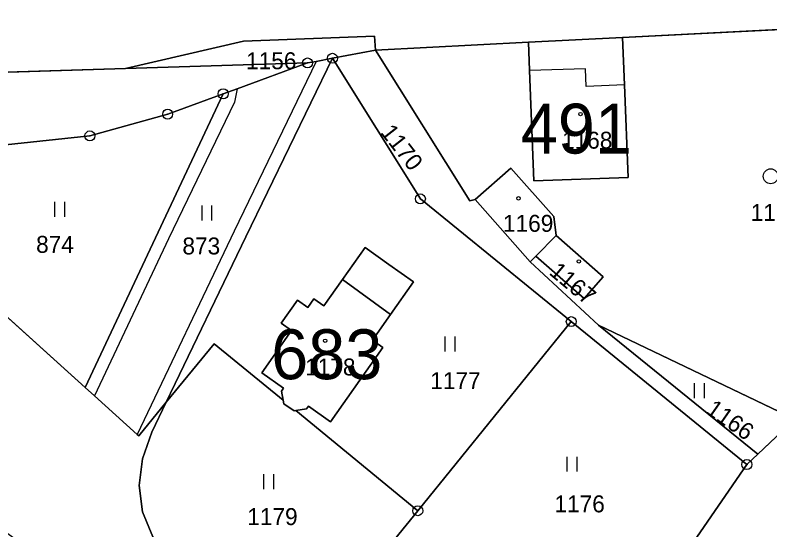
# Model space of a CAD drawing. Extents: x -689422 to -685210, y -987725 to -982160.
# Drawn here: x -687317.3 to -687241.5, y -985249 to -985197.4 of the extents above; entities that cross this region are included whole.
import ezdxf

# ---------------------------------------------------------------- set-up
doc = ezdxf.new("R2010")
doc.units = 0
for name, color, linetype in [('KN_Budovy', 7, 'Continuous'), ('KN_Budovy_cisla_domovni', 7, 'Continuous'), ('KN_Hranice_parcel', 7, 'Continuous'), ('KN_Hranice_parcel_vnitrni_kresba', 7, 'Continuous'), ('KN_Parcelni cisla', 7, 'Continuous'), ('KN_Polygon parcely', 7, 'Continuous'), ('KN_POZEMKY_OSTATNI PLOCHA', 7, 'Continuous'), ('KN_POZEMKY_TTP', 7, 'Continuous'), ('KN_POZEMKY_ZAHRADA', 7, 'Continuous'), ('KN_POZEMKY_ZASTAVENA PLOCHA', 7, 'Continuous'), ('KN_VYUZITI_16_ostatni plocha_silnice', 7, 'Continuous'), ('KN_VYUZITI_17_ostatni plocha_ostatni komunikace', 7, 'Continuous'), ('KN_VYUZITI_26_ostatni plocha_jina plocha', 7, 'Continuous'), ('KN_Značky bodu BP', 7, 'Continuous'), ('KN_Značky budov', 7, 'Continuous'), ('KN_Značky kultur', 7, 'Continuous')]:
    doc.layers.add(name, color=color, linetype=linetype)

msp = doc.modelspace()

# ---------------------------------------------------------------- linework, layer by layer
at = {"layer": 'KN_Budovy'}
for points in [[(-687255.71, -985213.68), (-687256.1, -985204.4), (-687259.94, -985204.56), (-687259.99, -985202.8), (-687265.63, -985202.97), (-687265.2, -985214.03)], [(-687271.07, -985215.91), (-687265.56, -985222.15), (-687265, -985221.59), (-687262.94, -985219.52), (-687263.19, -985217.61), (-687267.49, -985212.76)], [(-687262.94, -985219.52), (-687265, -985221.59), (-687260.15, -985225.83), (-687258.22, -985223.67)], [(-687290.31, -985234.84), (-687290.52, -985235.13), (-687290.36, -985236.03), (-687290.3, -985236.39), (-687289.26, -985237.11), (-687289.09, -985237.08), (-687288.01, -985236.89), (-687287.81, -985236.62), (-687285.6, -985238.19), (-687280.34, -985230.75), (-687281.39, -985230.01), (-687279.57, -985227.43), (-687284.41, -985223.91), (-687286.28, -985226.56), (-687287.27, -985225.86), (-687287.87, -985226.72), (-687288.91, -985225.99), (-687290.54, -985228.32), (-687289.51, -985229.05), (-687292.49, -985233.29)]]:
    msp.add_lwpolyline(points, close=True, dxfattribs=at)
at = {"layer": 'KN_Hranice_parcel'}
for p, q in [((-687256.3, -985199.65), (-687212.53, -985197.41)), ((-687265.74, -985200.13), (-687256.3, -985199.65)), ((-687281.09, -985200.92), (-687265.74, -985200.13)), ((-687285.41, -985201.73), (-687281.09, -985200.92)), ((-687306.18, -985202.77), (-687287.91, -985202.2)), ((-687330.1, -985203.48), (-687306.18, -985202.77)), ((-687296.38, -985205.3), (-687310.22, -985234.77)), ((-687333.98, -985213.33), (-687310.22, -985234.77)), ((-687271.07, -985215.91), (-687265.56, -985222.15)), ((-687262.94, -985219.52), (-687265, -985221.59)), ((-687265, -985221.59), (-687265.56, -985222.15)), ((-687265.56, -985222.15), (-687258.71, -985228.5)), ((-687261.43, -985228.15), (-687276.84, -985247.12)), ((-687261.43, -985228.15), (-687243.8, -985242.48)), ((-687258.71, -985228.5), (-687238.99, -985237.93)), ((-687258.71, -985228.5), (-687242.71, -985241.45)), ((-687289.09, -985237.08), (-687276.84, -985247.12)), ((-687242.71, -985241.45), (-687238.99, -985237.93)), ((-687243.8, -985242.48), (-687242.71, -985241.45)), ((-687243.8, -985242.48), (-687257.77, -985262.73))]:
    msp.add_line(p, q, dxfattribs=at)
for points in [[(-687306.18, -985202.77), (-687294.34, -985200.03), (-687281.17, -985199.52), (-687281.09, -985200.92)], [(-687256.3, -985199.65), (-687256.1, -985204.4), (-687255.71, -985213.68), (-687265.2, -985214.03), (-687265.63, -985202.97), (-687265.74, -985200.13)], [(-687281.09, -985200.92), (-687271.62, -985216.03), (-687271.07, -985215.91)], [(-687302.09, -985236.23), (-687294.1, -985219.64), (-687285.41, -985201.73)], [(-687287.91, -985202.2), (-687294.97, -985204.78), (-687296.38, -985205.3)], [(-687285.41, -985201.73), (-687287.03, -985202.04), (-687287.91, -985202.2)], [(-687285.41, -985201.73), (-687276.58, -985215.84), (-687261.43, -985228.15)], [(-687296.38, -985205.3), (-687301.95, -985207.34), (-687309.76, -985209.52), (-687318.24, -985210.41), (-687326.85, -985210.57), (-687331.77, -985210.36)], [(-687271.07, -985215.91), (-687267.49, -985212.76), (-687263.19, -985217.61), (-687262.94, -985219.52)], [(-687262.94, -985219.52), (-687258.22, -985223.67), (-687260.15, -985225.83), (-687265, -985221.59)], [(-687290.36, -985236.03), (-687290.52, -985235.13), (-687290.31, -985234.84), (-687292.49, -985233.29), (-687289.51, -985229.05), (-687290.54, -985228.32), (-687288.91, -985225.99), (-687287.87, -985226.72), (-687287.27, -985225.86), (-687286.28, -985226.56), (-687284.41, -985223.91), (-687282.11, -985220.73), (-687279.76, -985222.42), (-687277.28, -985224.17), (-687279.57, -985227.43), (-687281.39, -985230.01), (-687280.34, -985230.75), (-687285.6, -985238.19), (-687287.81, -985236.62), (-687288.01, -985236.89), (-687289.09, -985237.08)], [(-687302.09, -985236.23), (-687297.27, -985230.37), (-687290.36, -985236.03)], [(-687310.22, -985234.77), (-687309.3, -985235.6), (-687305, -985239.47), (-687304.86, -985239.59), (-687302.09, -985236.23)], [(-687288.73, -985261.75), (-687299.77, -985253.85), (-687301.83, -985251.95), (-687303.44, -985249.74), (-687304.47, -985247.24), (-687304.82, -985244.58), (-687304.47, -985241.9), (-687303.54, -985239.23), (-687302.09, -985236.23)], [(-687290.36, -985236.03), (-687290.3, -985236.39), (-687289.26, -985237.11), (-687289.09, -985237.08)], [(-687276.84, -985247.12), (-687279.17, -985250), (-687288.73, -985261.75)]]:
    msp.add_lwpolyline(points, dxfattribs=at)
at = {"layer": 'KN_Hranice_parcel_vnitrni_kresba'}
for p, q in [((-687287.03, -985202.04), (-687295.27, -985219.08)), ((-687259.99, -985202.8), (-687265.63, -985202.97)), ((-687259.94, -985204.56), (-687259.99, -985202.8)), ((-687256.1, -985204.4), (-687259.94, -985204.56)), ((-687294.97, -985204.78), (-687295.25, -985206.14)), ((-687295.25, -985206.14), (-687301.86, -985219.86)), ((-687295.27, -985219.08), (-687305, -985239.47)), ((-687301.86, -985219.86), (-687309.3, -985235.6)), ((-687284.41, -985223.91), (-687279.57, -985227.43))]:
    msp.add_line(p, q, dxfattribs=at)
at = {"layer": 'KN_Polygon parcely'}
for points in [[(-687256.3, -985199.65), (-687212.53, -985197.41), (-687211.62, -985197.36), (-687211.67, -985196.82), (-687202.42, -985196.44), (-687203.03, -985197.45), (-687201.8, -985197.24), (-687177.74, -985196.23), (-687154.89, -985195.28), (-687124.89, -985193.42), (-687098.23, -985192.41), (-687068.16, -985192.08), (-687067.87, -985191.25), (-687053.8, -985190.65), (-687041.85, -985190.2), (-687030.97, -985189.8)], [(-687330.1, -985203.48), (-687306.18, -985202.77), (-687294.34, -985200.03), (-687281.17, -985199.52), (-687281.09, -985200.92), (-687265.74, -985200.13), (-687256.3, -985199.65)], [(-687331.09, -985239.88), (-687310.89, -985254.58), (-687300.54, -985262.54), (-687288.22, -985271.87), (-687285.82, -985273.69), (-687270.95, -985284.42), (-687266.41, -985277.51), (-687267.45, -985276.77), (-687278.13, -985269.23), (-687288.73, -985261.75), (-687299.77, -985253.85), (-687301.83, -985251.95), (-687303.44, -985249.74), (-687304.47, -985247.24), (-687304.82, -985244.58), (-687304.47, -985241.9), (-687303.54, -985239.23), (-687302.09, -985236.23), (-687304.86, -985239.59), (-687305, -985239.47), (-687309.3, -985235.6), (-687310.22, -985234.77), (-687333.98, -985213.33)]]:
    msp.add_lwpolyline(points, dxfattribs=at)
for points in [[(-687263.19, -985217.61), (-687262.94, -985219.52), (-687258.22, -985223.67), (-687260.15, -985225.83), (-687265, -985221.59), (-687265.56, -985222.15), (-687258.71, -985228.5), (-687238.99, -985237.93), (-687213.71, -985203.02), (-687212.05, -985199.76), (-687212.48, -985197.67), (-687212.53, -985197.41), (-687256.3, -985199.65), (-687256.1, -985204.4), (-687255.71, -985213.68), (-687265.2, -985214.03), (-687265.63, -985202.97), (-687265.74, -985200.13), (-687281.09, -985200.92), (-687271.62, -985216.03), (-687271.07, -985215.91), (-687267.49, -985212.76)], [(-687287.91, -985202.2), (-687287.03, -985202.04), (-687285.41, -985201.73), (-687281.09, -985200.92), (-687281.17, -985199.52), (-687294.34, -985200.03), (-687306.18, -985202.77)], [(-687256.3, -985199.65), (-687265.74, -985200.13), (-687265.63, -985202.97), (-687265.2, -985214.03), (-687255.71, -985213.68), (-687256.1, -985204.4)], [(-687285.41, -985201.73), (-687276.58, -985215.84), (-687261.43, -985228.15), (-687243.8, -985242.48), (-687242.71, -985241.45), (-687258.71, -985228.5), (-687265.56, -985222.15), (-687271.07, -985215.91), (-687271.62, -985216.03), (-687281.09, -985200.92)], [(-687345.05, -985203.33), (-687337.84, -985209.84), (-687333.64, -985210.28), (-687331.77, -985210.36), (-687326.85, -985210.57), (-687318.24, -985210.41), (-687309.76, -985209.52), (-687301.95, -985207.34), (-687296.38, -985205.3), (-687294.97, -985204.78), (-687287.91, -985202.2), (-687306.18, -985202.77), (-687330.1, -985203.48)], [(-687294.97, -985204.78), (-687296.38, -985205.3), (-687310.22, -985234.77), (-687309.3, -985235.6), (-687305, -985239.47), (-687304.86, -985239.59), (-687302.09, -985236.23), (-687294.1, -985219.64), (-687285.41, -985201.73), (-687287.03, -985202.04), (-687287.91, -985202.2)], [(-687279.57, -985227.43), (-687281.39, -985230.01), (-687280.34, -985230.75), (-687285.6, -985238.19), (-687287.81, -985236.62), (-687288.01, -985236.89), (-687289.09, -985237.08), (-687276.84, -985247.12), (-687261.43, -985228.15), (-687276.58, -985215.84), (-687285.41, -985201.73), (-687294.1, -985219.64), (-687302.09, -985236.23), (-687297.27, -985230.37), (-687290.36, -985236.03), (-687290.52, -985235.13), (-687290.31, -985234.84), (-687292.49, -985233.29), (-687289.51, -985229.05), (-687290.54, -985228.32), (-687288.91, -985225.99), (-687287.87, -985226.72), (-687287.27, -985225.86), (-687286.28, -985226.56), (-687284.41, -985223.91), (-687282.11, -985220.73), (-687279.76, -985222.42), (-687277.28, -985224.17)], [(-687296.38, -985205.3), (-687301.95, -985207.34), (-687309.76, -985209.52), (-687318.24, -985210.41), (-687326.85, -985210.57), (-687331.77, -985210.36), (-687333.98, -985213.33), (-687310.22, -985234.77)], [(-687271.07, -985215.91), (-687265.56, -985222.15), (-687265, -985221.59), (-687262.94, -985219.52), (-687263.19, -985217.61), (-687267.49, -985212.76)], [(-687262.94, -985219.52), (-687265, -985221.59), (-687260.15, -985225.83), (-687258.22, -985223.67)], [(-687290.3, -985236.39), (-687289.26, -985237.11), (-687289.09, -985237.08), (-687288.01, -985236.89), (-687287.81, -985236.62), (-687285.6, -985238.19), (-687280.34, -985230.75), (-687281.39, -985230.01), (-687279.57, -985227.43), (-687277.28, -985224.17), (-687279.76, -985222.42), (-687282.11, -985220.73), (-687284.41, -985223.91), (-687286.28, -985226.56), (-687287.27, -985225.86), (-687287.87, -985226.72), (-687288.91, -985225.99), (-687290.54, -985228.32), (-687289.51, -985229.05), (-687292.49, -985233.29), (-687290.31, -985234.84), (-687290.52, -985235.13), (-687290.36, -985236.03)], [(-687288.73, -985261.75), (-687278.13, -985269.23), (-687267.45, -985276.77), (-687257.77, -985262.73), (-687243.8, -985242.48), (-687261.43, -985228.15), (-687276.84, -985247.12), (-687279.17, -985250)], [(-687242.71, -985241.45), (-687238.99, -985237.93), (-687258.71, -985228.5)], [(-687302.09, -985236.23), (-687303.54, -985239.23), (-687304.47, -985241.9), (-687304.82, -985244.58), (-687304.47, -985247.24), (-687303.44, -985249.74), (-687301.83, -985251.95), (-687299.77, -985253.85), (-687288.73, -985261.75), (-687279.17, -985250), (-687276.84, -985247.12), (-687289.09, -985237.08), (-687289.26, -985237.11), (-687290.3, -985236.39), (-687290.36, -985236.03), (-687297.27, -985230.37)], [(-687257.77, -985262.73), (-687257.08, -985263.3), (-687266.41, -985277.51), (-687241.84, -985294.86), (-687224.09, -985272.91), (-687223.47, -985258.36), (-687238.99, -985237.93), (-687242.71, -985241.45), (-687243.8, -985242.48)]]:
    msp.add_lwpolyline(points, close=True, dxfattribs=at)
at = {"layer": 'KN_POZEMKY_OSTATNI PLOCHA'}
for p, q in [((-687212.53, -985197.41), (-687256.3, -985199.65)), ((-687306.18, -985202.77), (-687294.34, -985200.03)), ((-687294.34, -985200.03), (-687306.18, -985202.77)), ((-687294.34, -985200.03), (-687281.17, -985199.52)), ((-687281.17, -985199.52), (-687294.34, -985200.03)), ((-687281.17, -985199.52), (-687281.09, -985200.92)), ((-687281.09, -985200.92), (-687281.17, -985199.52)), ((-687256.3, -985199.65), (-687265.74, -985200.13)), ((-687265.74, -985200.13), (-687281.09, -985200.92)), ((-687285.41, -985201.73), (-687281.09, -985200.92)), ((-687281.09, -985200.92), (-687285.41, -985201.73)), ((-687281.09, -985200.92), (-687271.62, -985216.03)), ((-687287.91, -985202.2), (-687306.18, -985202.77)), ((-687287.03, -985202.04), (-687287.91, -985202.2)), ((-687285.41, -985201.73), (-687287.03, -985202.04)), ((-687276.58, -985215.84), (-687285.41, -985201.73)), ((-687306.18, -985202.77), (-687330.1, -985203.48)), ((-687261.43, -985228.15), (-687276.58, -985215.84)), ((-687271.62, -985216.03), (-687271.07, -985215.91)), ((-687271.07, -985215.91), (-687265.56, -985222.15)), ((-687265.56, -985222.15), (-687258.71, -985228.5)), ((-687243.8, -985242.48), (-687261.43, -985228.15)), ((-687258.71, -985228.5), (-687242.71, -985241.45)), ((-687242.71, -985241.45), (-687243.8, -985242.48))]:
    msp.add_line(p, q, dxfattribs=at)
at = {"layer": 'KN_POZEMKY_TTP'}
for p, q in [((-687306.18, -985202.77), (-687287.91, -985202.2)), ((-687287.91, -985202.2), (-687294.97, -985204.78)), ((-687294.97, -985204.78), (-687287.91, -985202.2)), ((-687285.41, -985201.73), (-687294.1, -985219.64)), ((-687294.1, -985219.64), (-687285.41, -985201.73)), ((-687287.91, -985202.2), (-687287.03, -985202.04)), ((-687287.03, -985202.04), (-687285.41, -985201.73)), ((-687285.41, -985201.73), (-687276.58, -985215.84)), ((-687330.1, -985203.48), (-687306.18, -985202.77)), ((-687310.22, -985234.77), (-687296.38, -985205.3)), ((-687296.38, -985205.3), (-687310.22, -985234.77)), ((-687296.38, -985205.3), (-687301.95, -985207.34)), ((-687301.95, -985207.34), (-687296.38, -985205.3)), ((-687294.97, -985204.78), (-687296.38, -985205.3)), ((-687296.38, -985205.3), (-687294.97, -985204.78)), ((-687301.95, -985207.34), (-687309.76, -985209.52)), ((-687309.76, -985209.52), (-687301.95, -985207.34)), ((-687309.76, -985209.52), (-687318.24, -985210.41)), ((-687318.24, -985210.41), (-687309.76, -985209.52)), ((-687333.98, -985213.33), (-687310.22, -985234.77)), ((-687310.22, -985234.77), (-687333.98, -985213.33)), ((-687276.58, -985215.84), (-687261.43, -985228.15)), ((-687294.1, -985219.64), (-687302.09, -985236.23)), ((-687302.09, -985236.23), (-687294.1, -985219.64)), ((-687282.11, -985220.73), (-687284.41, -985223.91)), ((-687279.76, -985222.42), (-687282.11, -985220.73)), ((-687277.28, -985224.17), (-687279.76, -985222.42)), ((-687284.41, -985223.91), (-687286.28, -985226.56)), ((-687279.57, -985227.43), (-687277.28, -985224.17)), ((-687287.27, -985225.86), (-687287.87, -985226.72)), ((-687286.28, -985226.56), (-687287.27, -985225.86)), ((-687288.91, -985225.99), (-687290.54, -985228.32)), ((-687287.87, -985226.72), (-687288.91, -985225.99)), ((-687281.39, -985230.01), (-687279.57, -985227.43)), ((-687290.54, -985228.32), (-687289.51, -985229.05)), ((-687276.84, -985247.12), (-687261.43, -985228.15)), ((-687261.43, -985228.15), (-687276.84, -985247.12)), ((-687261.43, -985228.15), (-687243.8, -985242.48)), ((-687242.71, -985241.45), (-687258.71, -985228.5)), ((-687258.71, -985228.5), (-687238.99, -985237.93)), ((-687289.51, -985229.05), (-687292.49, -985233.29)), ((-687302.09, -985236.23), (-687297.27, -985230.37)), ((-687297.27, -985230.37), (-687302.09, -985236.23)), ((-687297.27, -985230.37), (-687290.36, -985236.03)), ((-687290.36, -985236.03), (-687297.27, -985230.37)), ((-687280.34, -985230.75), (-687281.39, -985230.01)), ((-687285.6, -985238.19), (-687280.34, -985230.75)), ((-687292.49, -985233.29), (-687290.31, -985234.84)), ((-687310.22, -985234.77), (-687309.3, -985235.6)), ((-687309.3, -985235.6), (-687310.22, -985234.77)), ((-687290.31, -985234.84), (-687290.52, -985235.13)), ((-687309.3, -985235.6), (-687305, -985239.47)), ((-687305, -985239.47), (-687309.3, -985235.6)), ((-687290.52, -985235.13), (-687290.36, -985236.03)), ((-687304.86, -985239.59), (-687302.09, -985236.23)), ((-687302.09, -985236.23), (-687304.86, -985239.59)), ((-687303.54, -985239.23), (-687302.09, -985236.23)), ((-687302.09, -985236.23), (-687303.54, -985239.23)), ((-687290.36, -985236.03), (-687290.3, -985236.39)), ((-687290.3, -985236.39), (-687289.26, -985237.11)), ((-687289.26, -985237.11), (-687289.09, -985237.08)), ((-687289.09, -985237.08), (-687288.01, -985236.89)), ((-687289.09, -985237.08), (-687276.84, -985247.12)), ((-687276.84, -985247.12), (-687289.09, -985237.08)), ((-687288.01, -985236.89), (-687287.81, -985236.62)), ((-687287.81, -985236.62), (-687285.6, -985238.19)), ((-687242.71, -985241.45), (-687238.99, -985237.93)), ((-687238.99, -985237.93), (-687242.71, -985241.45)), ((-687305, -985239.47), (-687304.86, -985239.59)), ((-687304.86, -985239.59), (-687305, -985239.47)), ((-687304.47, -985241.9), (-687303.54, -985239.23)), ((-687303.54, -985239.23), (-687304.47, -985241.9)), ((-687243.8, -985242.48), (-687242.71, -985241.45)), ((-687304.82, -985244.58), (-687304.47, -985241.9)), ((-687304.47, -985241.9), (-687304.82, -985244.58)), ((-687257.77, -985262.73), (-687243.8, -985242.48)), ((-687243.8, -985242.48), (-687257.77, -985262.73)), ((-687304.47, -985247.24), (-687304.82, -985244.58)), ((-687304.82, -985244.58), (-687304.47, -985247.24)), ((-687303.44, -985249.74), (-687304.47, -985247.24)), ((-687304.47, -985247.24), (-687303.44, -985249.74)), ((-687276.84, -985247.12), (-687279.17, -985250)), ((-687279.17, -985250), (-687276.84, -985247.12))]:
    msp.add_line(p, q, dxfattribs=at)
at = {"layer": 'KN_POZEMKY_ZAHRADA'}
for p, q in [((-687256.3, -985199.65), (-687212.53, -985197.41)), ((-687256.1, -985204.4), (-687256.3, -985199.65)), ((-687281.09, -985200.92), (-687265.74, -985200.13)), ((-687265.74, -985200.13), (-687265.63, -985202.97)), ((-687271.62, -985216.03), (-687281.09, -985200.92)), ((-687265.63, -985202.97), (-687265.2, -985214.03)), ((-687255.71, -985213.68), (-687256.1, -985204.4)), ((-687267.49, -985212.76), (-687271.07, -985215.91)), ((-687263.19, -985217.61), (-687267.49, -985212.76)), ((-687265.2, -985214.03), (-687255.71, -985213.68)), ((-687271.07, -985215.91), (-687271.62, -985216.03)), ((-687262.94, -985219.52), (-687263.19, -985217.61)), ((-687258.22, -985223.67), (-687262.94, -985219.52)), ((-687265.56, -985222.15), (-687265, -985221.59)), ((-687265, -985221.59), (-687260.15, -985225.83)), ((-687258.71, -985228.5), (-687265.56, -985222.15)), ((-687260.15, -985225.83), (-687258.22, -985223.67)), ((-687238.99, -985237.93), (-687258.71, -985228.5))]:
    msp.add_line(p, q, dxfattribs=at)
at = {"layer": 'KN_POZEMKY_ZASTAVENA PLOCHA'}
for p, q in [((-687265.74, -985200.13), (-687256.3, -985199.65)), ((-687256.3, -985199.65), (-687256.1, -985204.4)), ((-687265.63, -985202.97), (-687265.74, -985200.13)), ((-687265.2, -985214.03), (-687265.63, -985202.97)), ((-687256.1, -985204.4), (-687255.71, -985213.68)), ((-687271.07, -985215.91), (-687267.49, -985212.76)), ((-687267.49, -985212.76), (-687263.19, -985217.61)), ((-687255.71, -985213.68), (-687265.2, -985214.03)), ((-687265.56, -985222.15), (-687271.07, -985215.91)), ((-687263.19, -985217.61), (-687262.94, -985219.52)), ((-687262.94, -985219.52), (-687265, -985221.59)), ((-687265, -985221.59), (-687262.94, -985219.52)), ((-687262.94, -985219.52), (-687258.22, -985223.67)), ((-687284.41, -985223.91), (-687282.11, -985220.73)), ((-687282.11, -985220.73), (-687279.76, -985222.42)), ((-687265, -985221.59), (-687265.56, -985222.15)), ((-687260.15, -985225.83), (-687265, -985221.59)), ((-687279.76, -985222.42), (-687277.28, -985224.17)), ((-687286.28, -985226.56), (-687284.41, -985223.91)), ((-687277.28, -985224.17), (-687279.57, -985227.43)), ((-687258.22, -985223.67), (-687260.15, -985225.83)), ((-687287.87, -985226.72), (-687287.27, -985225.86)), ((-687287.27, -985225.86), (-687286.28, -985226.56)), ((-687290.54, -985228.32), (-687288.91, -985225.99)), ((-687288.91, -985225.99), (-687287.87, -985226.72)), ((-687279.57, -985227.43), (-687281.39, -985230.01)), ((-687289.51, -985229.05), (-687290.54, -985228.32)), ((-687292.49, -985233.29), (-687289.51, -985229.05)), ((-687281.39, -985230.01), (-687280.34, -985230.75)), ((-687280.34, -985230.75), (-687285.6, -985238.19)), ((-687290.31, -985234.84), (-687292.49, -985233.29)), ((-687290.52, -985235.13), (-687290.31, -985234.84)), ((-687290.36, -985236.03), (-687290.52, -985235.13)), ((-687290.3, -985236.39), (-687290.36, -985236.03)), ((-687289.26, -985237.11), (-687290.3, -985236.39)), ((-687289.09, -985237.08), (-687289.26, -985237.11)), ((-687288.01, -985236.89), (-687289.09, -985237.08)), ((-687287.81, -985236.62), (-687288.01, -985236.89)), ((-687285.6, -985238.19), (-687287.81, -985236.62))]:
    msp.add_line(p, q, dxfattribs=at)
at = {"layer": 'KN_VYUZITI_16_ostatni plocha_silnice'}
for p, q in [((-687212.53, -985197.41), (-687256.3, -985199.65)), ((-687294.34, -985200.03), (-687306.18, -985202.77)), ((-687281.17, -985199.52), (-687294.34, -985200.03)), ((-687281.09, -985200.92), (-687281.17, -985199.52)), ((-687256.3, -985199.65), (-687265.74, -985200.13)), ((-687265.74, -985200.13), (-687281.09, -985200.92)), ((-687306.18, -985202.77), (-687330.1, -985203.48))]:
    msp.add_line(p, q, dxfattribs=at)
at = {"layer": 'KN_VYUZITI_17_ostatni plocha_ostatni komunikace'}
for p, q in [((-687285.41, -985201.73), (-687281.09, -985200.92)), ((-687281.09, -985200.92), (-687271.62, -985216.03)), ((-687276.58, -985215.84), (-687285.41, -985201.73)), ((-687261.43, -985228.15), (-687276.58, -985215.84)), ((-687271.62, -985216.03), (-687271.07, -985215.91)), ((-687271.07, -985215.91), (-687265.56, -985222.15)), ((-687265.56, -985222.15), (-687258.71, -985228.5)), ((-687243.8, -985242.48), (-687261.43, -985228.15)), ((-687258.71, -985228.5), (-687242.71, -985241.45)), ((-687242.71, -985241.45), (-687243.8, -985242.48))]:
    msp.add_line(p, q, dxfattribs=at)
at = {"layer": 'KN_VYUZITI_26_ostatni plocha_jina plocha'}
for p, q in [((-687306.18, -985202.77), (-687294.34, -985200.03)), ((-687294.34, -985200.03), (-687281.17, -985199.52)), ((-687281.17, -985199.52), (-687281.09, -985200.92)), ((-687281.09, -985200.92), (-687285.41, -985201.73)), ((-687287.91, -985202.2), (-687306.18, -985202.77)), ((-687287.03, -985202.04), (-687287.91, -985202.2)), ((-687285.41, -985201.73), (-687287.03, -985202.04))]:
    msp.add_line(p, q, dxfattribs=at)
at = {"layer": 'KN_Značky bodu BP'}
for centre, radius in [((-687285.41, -985201.73), 0.5), ((-687287.91, -985202.2), 0.5), ((-687287.91, -985202.2), 0.0303), ((-687285.41, -985201.73), 0.0303), ((-687296.38, -985205.3), 0.5), ((-687296.38, -985205.3), 0.0303), ((-687301.95, -985207.34), 0.5), ((-687301.95, -985207.34), 0.0303), ((-687309.76, -985209.52), 0.5), ((-687309.76, -985209.52), 0.0303), ((-687276.58, -985215.84), 0.5), ((-687276.58, -985215.84), 0.0303), ((-687261.43, -985228.15), 0.5), ((-687261.43, -985228.15), 0.0303), ((-687243.8, -985242.48), 0.5), ((-687243.8, -985242.48), 0.0303), ((-687276.84, -985247.12), 0.5), ((-687276.84, -985247.12), 0.0303)]:
    msp.add_circle(centre, radius, dxfattribs=at)
at = {"layer": 'KN_Značky budov'}
for centre in [(-687260.507, -985207.329), (-687266.727, -985215.779), (-687260.667, -985222.109), (-687286.137, -985230.069)]:
    msp.add_circle(centre, 0.175, dxfattribs=at)
at = {"layer": 'KN_Značky kultur'}
for p, q in [((-687313.291, -985217.63), (-687313.291, -985216.13)), ((-687312.29, -985217.63), (-687312.29, -985216.13)), ((-687298.501, -985218.01), (-687298.501, -985216.51)), ((-687297.5, -985218.01), (-687297.5, -985216.51)), ((-687274.081, -985231.14), (-687274.081, -985229.64)), ((-687273.08, -985231.14), (-687273.08, -985229.64)), ((-687249.051, -985235.83), (-687249.051, -985234.33)), ((-687248.05, -985235.83), (-687248.05, -985234.33)), ((-687261.831, -985243.2), (-687261.831, -985241.7)), ((-687260.83, -985243.2), (-687260.83, -985241.7)), ((-687292.301, -985244.95), (-687292.301, -985243.45)), ((-687291.3, -985244.95), (-687291.3, -985243.45))]:
    msp.add_line(p, q, dxfattribs=at)
msp.add_circle((-687241.413, -985213.57), 0.75, dxfattribs=at)

# ---------------------------------------------------------------- texts
at = {"layer": 'KN_Budovy_cisla_domovni'}
for s, p in [('491', (-687266.5, -985211.289)), ('683', (-687291.559, -985233.924))]:
    msp.add_text(s, height=5, dxfattribs=at).set_placement(p)
at = {"layer": 'KN_Parcelni cisla'}
for s, p in [('1156', (-687294.08, -985202.83)), ('1168', (-687262.36, -985210.8)), ('1165', (-687243.42, -985218.05)), ('1169', (-687268.29, -985219.14)), ('874', (-687315.16, -985221.25)), ('873', (-687300.47, -985221.41)), ('1178', (-687288.15, -985233.55)), ('1177', (-687275.59, -985234.92)), ('1176', (-687263.12, -985247.28)), ('1179', (-687293.96, -985248.56))]:
    msp.add_text(s, height=1.7, dxfattribs=at).set_placement(p)
for s, rotation, p in [('1170', 308, (-687280.659, -985209.183)), ('1167', 320, (-687263.746, -985223.341)), ('1166', 325, (-687248.017, -985237.246))]:
    msp.add_text(s, height=1.7, rotation=rotation, dxfattribs=at).set_placement(p)

doc.saveas('drawing.dxf')
